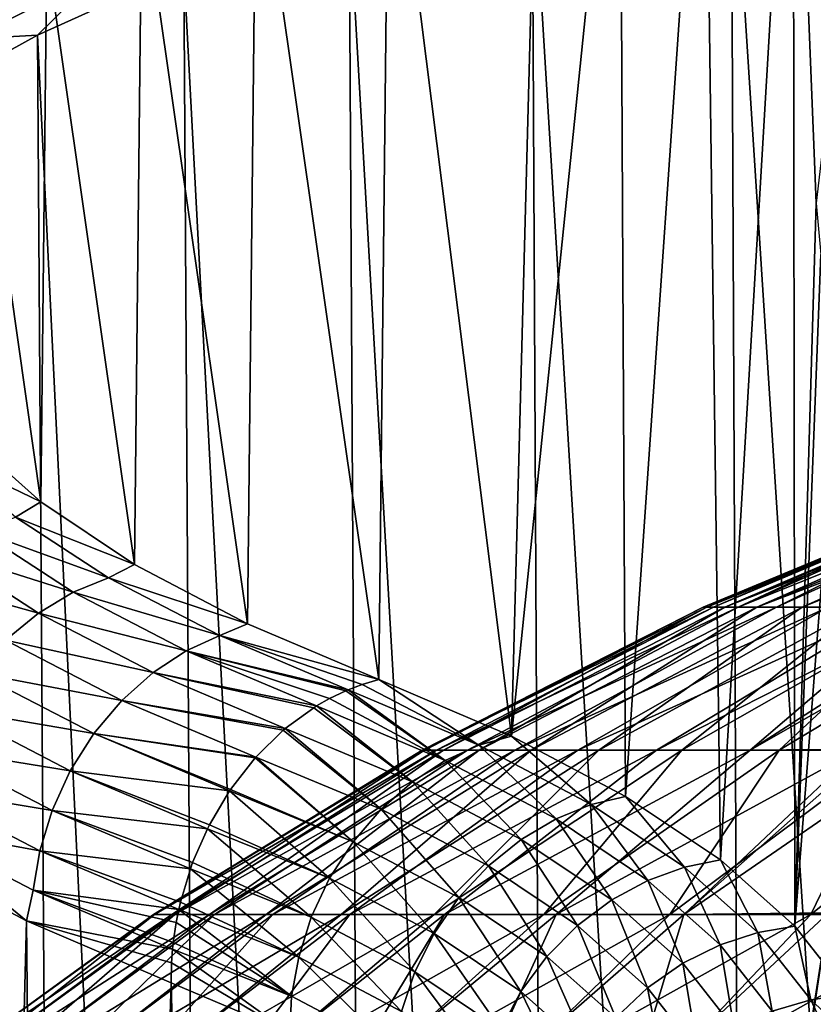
# Model space of a CAD drawing. Header units: millimetres. Extents: x -24 to 24, y 0 to 188.
# Tile 345 of 460: x -21 to -14, y 167 to 175. Entities that reach past the tile are written whole.
import ezdxf

# ---------------------------------------------------------------- set-up
doc = ezdxf.new("R2010")
doc.units = ezdxf.units.MM
doc.header["$LTSCALE"] = 58.620611
for name, color, linetype in [('166', 7, 'CONTINUOUS'), ('173', 7, 'CONTINUOUS'), ('174', 7, 'CONTINUOUS'), ('176', 7, 'CONTINUOUS'), ('178', 7, 'CONTINUOUS'), ('77', 7, 'CONTINUOUS')]:
    doc.layers.add(name, color=color, linetype=linetype)

msp = doc.modelspace()

# ---------------------------------------------------------------- linework, layer by layer
at = {"layer": '166', "color": 7, "linetype": 'CONTINUOUS'}
for points in [[(-14.0667, 178.6088, 238.3457), (-13.2695, 178.8088, 238.9423), (-13.8658, 173.6335, 222.5563), (-14.0667, 178.6088, 238.3457)], [(-14.8339, 178.3978, 237.715), (-14.0667, 178.6088, 238.3457), (-14.6972, 167.9431, 204.5498), (-14.8339, 178.3978, 237.715)], [(-14.6972, 167.9431, 204.5498), (-14.0667, 178.6088, 238.3457), (-14.0513, 167.3687, 202.6958), (-14.6972, 167.9431, 204.5498)], [(-14.0513, 167.3687, 202.6958), (-14.0667, 178.6088, 238.3457), (-13.8658, 173.6335, 222.5563), (-14.0513, 167.3687, 202.6958)], [(-15.5694, 178.1764, 237.0514), (-14.8339, 178.3978, 237.715), (-15.5186, 168.4942, 206.3405), (-15.5694, 178.1764, 237.0514)], [(-15.5186, 168.4942, 206.3405), (-14.8339, 178.3978, 237.715), (-14.6972, 167.9431, 204.5498), (-15.5186, 168.4942, 206.3405)], [(-16.2718, 177.945, 236.3563), (-15.5694, 178.1764, 237.0514), (-16.5084, 169.0169, 208.0532), (-16.2718, 177.945, 236.3563)], [(-16.5084, 169.0169, 208.0532), (-15.5694, 178.1764, 237.0514), (-15.5186, 168.4942, 206.3405), (-16.5084, 169.0169, 208.0532)], [(-17.571, 177.4548, 234.8777), (-16.2718, 177.945, 236.3563), (-16.5084, 169.0169, 208.0532), (-17.571, 177.4548, 234.8777)], [(-18.7208, 176.9319, 233.2916), (-17.571, 177.4548, 234.8777), (-17.6572, 169.5058, 209.6719), (-18.7208, 176.9319, 233.2916)], [(-17.6572, 169.5058, 209.6719), (-17.571, 177.4548, 234.8777), (-16.5084, 169.0169, 208.0532), (-17.6572, 169.5058, 209.6719)], [(-19.7114, 176.3814, 231.6116), (-18.7208, 176.9319, 233.2916), (-18.7961, 169.9896, 211.2783), (-19.7114, 176.3814, 231.6116)], [(-18.7961, 169.9896, 211.2783), (-18.7208, 176.9319, 233.2916), (-17.6572, 169.5058, 209.6719), (-18.7961, 169.9896, 211.2783)], [(-20.5345, 175.8085, 229.8517), (-19.7114, 176.3814, 231.6116), (-19.775, 170.5043, 212.976), (-20.5345, 175.8085, 229.8517)], [(-19.775, 170.5043, 212.976), (-19.7114, 176.3814, 231.6116), (-18.7961, 169.9896, 211.2783), (-19.775, 170.5043, 212.976)], [(-21.1834, 175.2182, 228.0265), (-20.5345, 175.8085, 229.8517), (-20.5861, 171.0462, 214.7513), (-21.1834, 175.2182, 228.0265)], [(-20.5861, 171.0462, 214.7513), (-20.5345, 175.8085, 229.8517), (-19.775, 170.5043, 212.976), (-20.5861, 171.0462, 214.7513)], [(-21.2225, 171.611, 216.5888), (-21.1834, 175.2182, 228.0265), (-20.5861, 171.0462, 214.7513), (-21.2225, 171.611, 216.5888)], [(-13.8268, 173.1906, 221.1496), (-14.0513, 167.3687, 202.6958), (-13.8658, 173.6335, 222.5563), (-13.8268, 173.1906, 221.1496)], [(-13.6313, 172.7535, 219.7541), (-14.0513, 167.3687, 202.6958), (-13.8268, 173.1906, 221.1496), (-13.6313, 172.7535, 219.7541)], [(-13.5864, 166.7761, 200.7941), (-14.0513, 167.3687, 202.6958), (-13.6313, 172.7535, 219.7541), (-13.5864, 166.7761, 200.7941)]]:
    msp.add_3dface(points, dxfattribs=at)
at = {"layer": '173', "color": 7, "linetype": 'CONTINUOUS'}
for points in [[(-14.6047, 177.1528, 241.4039), (-12.6366, 146.5608, 252.1019), (-13.695, 177.3595, 242.0229), (-14.6047, 177.1528, 241.4039)], [(-16.3292, 176.7018, 240.0496), (-14.4658, 146.184, 250.9069), (-14.6047, 177.1528, 241.4039), (-16.3292, 176.7018, 240.0496)], [(-14.4658, 146.184, 250.9069), (-12.6366, 146.5608, 252.1019), (-14.6047, 177.1528, 241.4039), (-14.4658, 146.184, 250.9069)], [(-17.9148, 176.2046, 238.5499), (-16.1716, 145.7581, 249.556), (-16.3292, 176.7018, 240.0496), (-17.9148, 176.2046, 238.5499)], [(-16.1716, 145.7581, 249.556), (-14.4658, 146.184, 250.9069), (-16.3292, 176.7018, 240.0496), (-16.1716, 145.7581, 249.556)], [(-19.3482, 175.6659, 236.9174), (-17.7394, 145.2866, 248.0608), (-17.9148, 176.2046, 238.5499), (-19.3482, 175.6659, 236.9174)], [(-17.7394, 145.2866, 248.0608), (-16.1716, 145.7581, 249.556), (-17.9148, 176.2046, 238.5499), (-17.7394, 145.2866, 248.0608)], [(-20.617, 175.0909, 235.1658), (-19.1559, 144.7737, 246.4339), (-19.3482, 175.6659, 236.9174), (-20.617, 175.0909, 235.1658)], [(-19.1559, 144.7737, 246.4339), (-17.7394, 145.2866, 248.0608), (-19.3482, 175.6659, 236.9174), (-19.1559, 144.7737, 246.4339)], [(-21.7108, 174.485, 233.3099), (-20.4089, 144.2236, 244.6894), (-20.617, 175.0909, 235.1658), (-21.7108, 174.485, 233.3099)], [(-20.4089, 144.2236, 244.6894), (-19.1559, 144.7737, 246.4339), (-20.617, 175.0909, 235.1658), (-20.4089, 144.2236, 244.6894)], [(-21.4878, 143.6412, 242.8421), (-20.4089, 144.2236, 244.6894), (-21.7108, 174.485, 233.3099), (-21.4878, 143.6412, 242.8421)], [(-20.7121, 167.416, 210.8298), (-21.4878, 137.2063, 222.4332), (-21.7912, 167.9867, 212.705), (-20.7121, 167.416, 210.8298)], [(-20.4089, 136.6238, 220.5858), (-21.4878, 137.2063, 222.4332), (-20.7121, 167.416, 210.8298), (-20.4089, 136.6238, 220.5858)], [(-19.4575, 166.8796, 209.0568), (-20.4089, 136.6238, 220.5858), (-20.7121, 167.416, 210.8298), (-19.4575, 166.8796, 209.0568)], [(-19.4, 159.9854, 211.2605), (-20.4089, 136.6238, 220.5858), (-19.4575, 166.8796, 209.0568), (-19.4, 159.9854, 211.2605)]]:
    msp.add_3dface(points, dxfattribs=at)
at = {"layer": '174', "color": 7, "linetype": 'CONTINUOUS'}
for points in [[(-19.4, 159.9854, 211.2605), (-19.4575, 166.8796, 209.0568), (-19.1047, 152.5303, 213.3086), (-19.4, 159.9854, 211.2605)], [(-19.1047, 152.5303, 213.3086), (-19.4575, 166.8796, 209.0568), (-18.4297, 166.4416, 207.6048), (-19.1047, 152.5303, 213.3086)]]:
    msp.add_3dface(points, dxfattribs=at)
at = {"layer": '176', "color": 7, "linetype": 'CONTINUOUS'}
for points in [[(-17.801, 169.4642, 209.5722), (-16.7914, 168.9369, 207.8962), (-17.923, 169.4183, 209.4909), (-17.801, 169.4642, 209.5722)], [(-17.6572, 169.5058, 209.6719), (-16.7914, 168.9369, 207.8962), (-17.801, 169.4642, 209.5722), (-17.6572, 169.5058, 209.6719)], [(-17.6572, 169.5058, 209.6719), (-16.5084, 169.0169, 208.0532), (-16.7914, 168.9369, 207.8962), (-17.6572, 169.5058, 209.6719)], [(-17.9437, 169.4095, 209.4774), (-17.0812, 168.8053, 207.7506), (-18.0844, 169.3419, 209.388), (-17.9437, 169.4095, 209.4774)], [(-17.923, 169.4183, 209.4909), (-17.0812, 168.8053, 207.7506), (-17.9437, 169.4095, 209.4774), (-17.923, 169.4183, 209.4909)], [(-16.7914, 168.9369, 207.8962), (-17.0812, 168.8053, 207.7506), (-17.923, 169.4183, 209.4909), (-16.7914, 168.9369, 207.8962)], [(-18.1975, 169.2774, 209.3193), (-17.3671, 168.6199, 207.6237), (-18.2223, 169.2619, 209.3045), (-18.1975, 169.2774, 209.3193)], [(-18.0844, 169.3419, 209.388), (-17.0812, 168.8053, 207.7506), (-18.1975, 169.2774, 209.3193), (-18.0844, 169.3419, 209.388)], [(-17.0812, 168.8053, 207.7506), (-17.3671, 168.6199, 207.6237), (-18.1975, 169.2774, 209.3193), (-17.0812, 168.8053, 207.7506)], [(-18.2223, 169.2619, 209.3045), (-17.3671, 168.6199, 207.6237), (-18.4683, 169.0817, 209.1668), (-18.2223, 169.2619, 209.3045)], [(-18.486, 169.0667, 209.1575), (-17.6373, 168.3829, 207.5227), (-18.7237, 168.834, 209.0421), (-18.486, 169.0667, 209.1575)], [(-18.4683, 169.0817, 209.1668), (-17.6373, 168.3829, 207.5227), (-18.486, 169.0667, 209.1575), (-18.4683, 169.0817, 209.1668)], [(-17.3671, 168.6199, 207.6237), (-17.6373, 168.3829, 207.5227), (-18.4683, 169.0817, 209.1668), (-17.3671, 168.6199, 207.6237)], [(-16.5084, 169.0169, 208.0532), (-15.8163, 168.4223, 206.209), (-16.7914, 168.9369, 207.8962), (-16.5084, 169.0169, 208.0532)], [(-16.5084, 169.0169, 208.0532), (-15.5186, 168.4942, 206.3405), (-15.8163, 168.4223, 206.209), (-16.5084, 169.0169, 208.0532)], [(-16.7914, 168.9369, 207.8962), (-16.1214, 168.2989, 206.0895), (-17.0812, 168.8053, 207.7506), (-16.7914, 168.9369, 207.8962)], [(-15.8163, 168.4223, 206.209), (-16.1214, 168.2989, 206.0895), (-16.7914, 168.9369, 207.8962), (-15.8163, 168.4223, 206.209)], [(-18.7285, 168.8287, 209.04), (-17.8797, 168.1008, 207.4531), (-18.9437, 168.5536, 208.9548), (-18.7285, 168.8287, 209.04)], [(-18.7237, 168.834, 209.0421), (-17.8797, 168.1008, 207.4531), (-18.7285, 168.8287, 209.04), (-18.7237, 168.834, 209.0421)], [(-17.6373, 168.3829, 207.5227), (-17.8797, 168.1008, 207.4531), (-18.7237, 168.834, 209.0421), (-17.6373, 168.3829, 207.5227)], [(-17.0812, 168.8053, 207.7506), (-16.4225, 168.1217, 205.9885), (-17.3671, 168.6199, 207.6237), (-17.0812, 168.8053, 207.7506)], [(-16.1214, 168.2989, 206.0895), (-16.4225, 168.1217, 205.9885), (-17.0812, 168.8053, 207.7506), (-16.1214, 168.2989, 206.0895)], [(-17.3671, 168.6199, 207.6237), (-16.7072, 167.8924, 205.912), (-17.6373, 168.3829, 207.5227), (-17.3671, 168.6199, 207.6237)], [(-16.4225, 168.1217, 205.9885), (-16.7072, 167.8924, 205.912), (-17.3671, 168.6199, 207.6237), (-16.4225, 168.1217, 205.9885)], [(-18.9522, 168.541, 208.9519), (-18.0839, 167.7842, 207.4185), (-19.1264, 168.2481, 208.904), (-18.9522, 168.541, 208.9519)], [(-18.9437, 168.5536, 208.9548), (-17.8797, 168.1008, 207.4531), (-18.9522, 168.541, 208.9519), (-18.9437, 168.5536, 208.9548)], [(-17.8797, 168.1008, 207.4531), (-18.0839, 167.7842, 207.4185), (-18.9522, 168.541, 208.9519), (-17.8797, 168.1008, 207.4531)], [(-15.8163, 168.4223, 206.209), (-15.3249, 167.765, 204.3527), (-16.1214, 168.2989, 206.0895), (-15.8163, 168.4223, 206.209)], [(-15.5186, 168.4942, 206.3405), (-15.0073, 167.8797, 204.4448), (-15.8163, 168.4223, 206.209), (-15.5186, 168.4942, 206.3405)], [(-15.0073, 167.8797, 204.4448), (-15.3249, 167.765, 204.3527), (-15.8163, 168.4223, 206.209), (-15.0073, 167.8797, 204.4448)], [(-15.5186, 168.4942, 206.3405), (-14.6972, 167.9431, 204.5498), (-15.0073, 167.8797, 204.4448), (-15.5186, 168.4942, 206.3405)], [(-17.6373, 168.3829, 207.5227), (-16.9627, 167.6172, 205.8646), (-17.8797, 168.1008, 207.4531), (-17.6373, 168.3829, 207.5227)], [(-16.7072, 167.8924, 205.912), (-16.9627, 167.6172, 205.8646), (-17.6373, 168.3829, 207.5227), (-16.7072, 167.8924, 205.912)], [(-19.1264, 168.2481, 208.904), (-18.0839, 167.7842, 207.4185), (-19.1437, 168.2142, 208.9007), (-19.1264, 168.2481, 208.904)], [(-16.1214, 168.2989, 206.0895), (-15.6387, 167.5963, 204.2788), (-16.4225, 168.1217, 205.9885), (-16.1214, 168.2989, 206.0895)], [(-15.3249, 167.765, 204.3527), (-15.6387, 167.5963, 204.2788), (-16.1214, 168.2989, 206.0895), (-15.3249, 167.765, 204.3527)], [(-19.1437, 168.2142, 208.9007), (-18.2426, 167.4463, 207.4195), (-19.2723, 167.9198, 208.8889), (-19.1437, 168.2142, 208.9007)], [(-18.0839, 167.7842, 207.4185), (-18.2426, 167.4463, 207.4195), (-19.1437, 168.2142, 208.9007), (-18.0839, 167.7842, 207.4185)], [(-17.8797, 168.1008, 207.4531), (-17.1781, 167.3064, 205.8488), (-18.0839, 167.7842, 207.4185), (-17.8797, 168.1008, 207.4531)], [(-16.9627, 167.6172, 205.8646), (-17.1781, 167.3064, 205.8488), (-17.8797, 168.1008, 207.4531), (-16.9627, 167.6172, 205.8646)], [(-16.4225, 168.1217, 205.9885), (-15.9353, 167.3752, 204.228), (-16.7072, 167.8924, 205.912), (-16.4225, 168.1217, 205.9885)], [(-15.6387, 167.5963, 204.2788), (-15.9353, 167.3752, 204.228), (-16.4225, 168.1217, 205.9885), (-15.6387, 167.5963, 204.2788)], [(-19.2723, 167.9198, 208.8889), (-18.2426, 167.4463, 207.4195), (-19.2912, 167.8676, 208.8898), (-19.2723, 167.9198, 208.8889)], [(-14.6972, 167.9431, 204.5498), (-14.371, 167.3141, 202.6184), (-15.0073, 167.8797, 204.4448), (-14.6972, 167.9431, 204.5498)], [(-14.6972, 167.9431, 204.5498), (-14.0513, 167.3687, 202.6958), (-14.371, 167.3141, 202.6184), (-14.6972, 167.9431, 204.5498)], [(-19.2912, 167.8676, 208.8898), (-18.3522, 167.1014, 207.4541), (-19.3776, 167.5767, 208.9098), (-19.2912, 167.8676, 208.8898)], [(-18.2426, 167.4463, 207.4195), (-18.3522, 167.1014, 207.4541), (-19.2912, 167.8676, 208.8898), (-18.2426, 167.4463, 207.4195)], [(-16.7072, 167.8924, 205.912), (-16.2017, 167.1073, 204.2037), (-16.9627, 167.6172, 205.8646), (-16.7072, 167.8924, 205.912)], [(-15.9353, 167.3752, 204.228), (-16.2017, 167.1073, 204.2037), (-16.7072, 167.8924, 205.912), (-15.9353, 167.3752, 204.228)], [(-15.0073, 167.8797, 204.4448), (-14.6986, 167.2083, 202.5546), (-15.3249, 167.765, 204.3527), (-15.0073, 167.8797, 204.4448)], [(-14.371, 167.3141, 202.6184), (-14.6986, 167.2083, 202.5546), (-15.0073, 167.8797, 204.4448), (-14.371, 167.3141, 202.6184)], [(-18.0839, 167.7842, 207.4185), (-17.3456, 166.9731, 205.8646), (-18.2426, 167.4463, 207.4195), (-18.0839, 167.7842, 207.4185)], [(-17.1781, 167.3064, 205.8488), (-17.3456, 166.9731, 205.8646), (-18.0839, 167.7842, 207.4185), (-17.1781, 167.3064, 205.8488)], [(-15.3249, 167.765, 204.3527), (-15.0222, 167.0486, 202.5088), (-15.6387, 167.5963, 204.2788), (-15.3249, 167.765, 204.3527)], [(-14.6986, 167.2083, 202.5546), (-15.0222, 167.0486, 202.5088), (-15.3249, 167.765, 204.3527), (-14.6986, 167.2083, 202.5546)], [(-19.3776, 167.5767, 208.9098), (-18.3522, 167.1014, 207.4541), (-19.3918, 167.5151, 208.9172), (-19.3776, 167.5767, 208.9098)], [(-16.9627, 167.6172, 205.8646), (-16.4263, 166.8027, 204.2076), (-17.1781, 167.3064, 205.8488), (-16.9627, 167.6172, 205.8646)], [(-16.2017, 167.1073, 204.2037), (-16.4263, 166.8027, 204.2076), (-16.9627, 167.6172, 205.8646), (-16.2017, 167.1073, 204.2037)], [(-15.6387, 167.5963, 204.2788), (-15.3283, 166.8359, 202.4846), (-15.9353, 167.3752, 204.228), (-15.6387, 167.5963, 204.2788)], [(-15.0222, 167.0486, 202.5088), (-15.3283, 166.8359, 202.4846), (-15.6387, 167.5963, 204.2788), (-15.0222, 167.0486, 202.5088)], [(-19.3918, 167.5151, 208.9172), (-18.4133, 166.7628, 207.5178), (-19.4142, 167.4022, 208.9336), (-19.3918, 167.5151, 208.9172)], [(-18.3522, 167.1014, 207.4541), (-18.4133, 166.7628, 207.5178), (-19.3918, 167.5151, 208.9172), (-18.3522, 167.1014, 207.4541)], [(-19.4142, 167.4022, 208.9336), (-18.4133, 166.7628, 207.5178), (-19.4398, 167.2271, 208.9662), (-19.4142, 167.4022, 208.9336)], [(-18.2426, 167.4463, 207.4195), (-17.4615, 166.6314, 205.9096), (-18.3522, 167.1014, 207.4541), (-18.2426, 167.4463, 207.4195)], [(-17.3456, 166.9731, 205.8646), (-17.4615, 166.6314, 205.9096), (-18.2426, 167.4463, 207.4195), (-17.3456, 166.9731, 205.8646)], [(-17.1781, 167.3064, 205.8488), (-16.6012, 166.4742, 204.2388), (-17.3456, 166.9731, 205.8646), (-17.1781, 167.3064, 205.8488)], [(-16.4263, 166.8027, 204.2076), (-16.6012, 166.4742, 204.2388), (-17.1781, 167.3064, 205.8488), (-16.4263, 166.8027, 204.2076)], [(-15.9353, 167.3752, 204.228), (-15.6032, 166.5757, 202.4843), (-16.2017, 167.1073, 204.2037), (-15.9353, 167.3752, 204.228)], [(-15.3283, 166.8359, 202.4846), (-15.6032, 166.5757, 202.4843), (-15.9353, 167.3752, 204.228), (-15.3283, 166.8359, 202.4846)], [(-14.371, 167.3141, 202.6184), (-14.2477, 166.634, 200.7103), (-14.6986, 167.2083, 202.5546), (-14.371, 167.3141, 202.6184)], [(-14.0513, 167.3687, 202.6958), (-13.9129, 166.7305, 200.7451), (-14.371, 167.3141, 202.6184), (-14.0513, 167.3687, 202.6958)], [(-13.9129, 166.7305, 200.7451), (-14.2477, 166.634, 200.7103), (-14.371, 167.3141, 202.6184), (-13.9129, 166.7305, 200.7451)], [(-14.0513, 167.3687, 202.6958), (-13.5864, 166.7761, 200.7941), (-13.9129, 166.7305, 200.7451), (-14.0513, 167.3687, 202.6958)], [(-19.4398, 167.2271, 208.9662), (-18.4133, 166.7628, 207.5178), (-19.4456, 167.1715, 208.9784), (-19.4398, 167.2271, 208.9662)], [(-19.4456, 167.1715, 208.9784), (-18.4297, 166.4416, 207.6048), (-19.4543, 167.0526, 209.0074), (-19.4456, 167.1715, 208.9784)], [(-18.4133, 166.7628, 207.5178), (-18.4297, 166.4416, 207.6048), (-19.4456, 167.1715, 208.9784), (-18.4133, 166.7628, 207.5178)], [(-14.6986, 167.2083, 202.5546), (-14.5784, 166.4834, 200.6933), (-15.0222, 167.0486, 202.5088), (-14.6986, 167.2083, 202.5546)], [(-14.2477, 166.634, 200.7103), (-14.5784, 166.4834, 200.6933), (-14.6986, 167.2083, 202.5546), (-14.2477, 166.634, 200.7103)], [(-18.4297, 166.4416, 207.6048), (-19.4575, 166.8796, 209.0568), (-19.4543, 167.0526, 209.0074), (-18.4297, 166.4416, 207.6048)], [(-18.3522, 167.1014, 207.4541), (-17.5263, 166.2946, 205.9793), (-18.4133, 166.7628, 207.5178), (-18.3522, 167.1014, 207.4541)], [(-17.4615, 166.6314, 205.9096), (-17.5263, 166.2946, 205.9793), (-18.3522, 167.1014, 207.4541), (-17.4615, 166.6314, 205.9096)], [(-16.2017, 167.1073, 204.2037), (-15.8351, 166.2775, 202.5085), (-16.4263, 166.8027, 204.2076), (-16.2017, 167.1073, 204.2037)], [(-15.6032, 166.5757, 202.4843), (-15.8351, 166.2775, 202.5085), (-16.2017, 167.1073, 204.2037), (-15.6032, 166.5757, 202.4843)], [(-15.0222, 167.0486, 202.5088), (-14.8912, 166.2793, 200.6964), (-15.3283, 166.8359, 202.4846), (-15.0222, 167.0486, 202.5088)], [(-14.5784, 166.4834, 200.6933), (-14.8912, 166.2793, 200.6964), (-15.0222, 167.0486, 202.5088), (-14.5784, 166.4834, 200.6933)], [(-17.3456, 166.9731, 205.8646), (-16.7223, 166.1359, 204.2947), (-17.4615, 166.6314, 205.9096), (-17.3456, 166.9731, 205.8646)], [(-16.6012, 166.4742, 204.2388), (-16.7223, 166.1359, 204.2947), (-17.3456, 166.9731, 205.8646), (-16.6012, 166.4742, 204.2388)], [(-16.4263, 166.8027, 204.2076), (-16.0157, 165.954, 202.5558), (-16.6012, 166.4742, 204.2388), (-16.4263, 166.8027, 204.2076)], [(-15.8351, 166.2775, 202.5085), (-16.0157, 165.954, 202.5558), (-16.4263, 166.8027, 204.2076), (-15.8351, 166.2775, 202.5085)], [(-15.3283, 166.8359, 202.4846), (-15.1723, 166.0269, 200.7208), (-15.6032, 166.5757, 202.4843), (-15.3283, 166.8359, 202.4846)], [(-14.8912, 166.2793, 200.6964), (-15.1723, 166.0269, 200.7208), (-15.3283, 166.8359, 202.4846), (-14.8912, 166.2793, 200.6964)], [(-17.5263, 166.2946, 205.9793), (-18.4297, 166.4416, 207.6048), (-18.4133, 166.7628, 207.5178), (-17.5263, 166.2946, 205.9793)], [(-13.9129, 166.7305, 200.7451), (-13.637, 166.1341, 198.8404), (-14.2477, 166.634, 200.7103), (-13.9129, 166.7305, 200.7451)], [(-13.5864, 166.7761, 200.7941), (-13.3062, 166.1706, 198.8606), (-13.9129, 166.7305, 200.7451), (-13.5864, 166.7761, 200.7941)], [(-13.3062, 166.1706, 198.8606), (-13.637, 166.1341, 198.8404), (-13.9129, 166.7305, 200.7451), (-13.3062, 166.1706, 198.8606)]]:
    msp.add_3dface(points, dxfattribs=at)
at = {"layer": '178', "color": 7, "linetype": 'CONTINUOUS'}
for points in [[(-20.5345, 175.8085, 229.8517), (-21.1834, 175.2182, 228.0265), (-21.1476, 175.5604, 229.1893), (-20.5345, 175.8085, 229.8517)], [(-20.617, 175.0909, 235.1658), (-19.3482, 175.6659, 236.9174), (-20.0642, 175.6313, 235.8532), (-20.617, 175.0909, 235.1658)], [(-21.1926, 175.0591, 234.1186), (-20.617, 175.0909, 235.1658), (-20.0642, 175.6313, 235.8532), (-21.1926, 175.0591, 234.1186)], [(-21.1926, 175.0591, 234.1186), (-20.0642, 175.6313, 235.8532), (-21.134, 175.3785, 233.9796), (-21.1926, 175.0591, 234.1186)], [(-21.7108, 174.485, 233.3099), (-20.617, 175.0909, 235.1658), (-21.1926, 175.0591, 234.1186), (-21.7108, 174.485, 233.3099)], [(-21.2225, 171.611, 216.5888), (-20.5861, 171.0462, 214.7513), (-21.4519, 171.4626, 216.2152), (-21.2225, 171.611, 216.5888)], [(-21.4519, 171.4626, 216.2152), (-20.5861, 171.0462, 214.7513), (-20.8072, 170.9147, 214.4301), (-21.4519, 171.4626, 216.2152)], [(-20.5861, 171.0462, 214.7513), (-19.775, 170.5043, 212.976), (-20.8072, 170.9147, 214.4301), (-20.5861, 171.0462, 214.7513)], [(-20.8072, 170.9147, 214.4301), (-19.9997, 170.3889, 212.7055), (-21.1259, 170.796, 214.3349), (-20.8072, 170.9147, 214.4301)], [(-20.8072, 170.9147, 214.4301), (-19.775, 170.5043, 212.976), (-19.9997, 170.3889, 212.7055), (-20.8072, 170.9147, 214.4301)], [(-21.1259, 170.796, 214.3349), (-20.306, 170.2624, 212.5835), (-21.4403, 170.6225, 214.2582), (-21.1259, 170.796, 214.3349)], [(-21.1259, 170.796, 214.3349), (-19.9997, 170.3889, 212.7055), (-20.306, 170.2624, 212.5835), (-21.1259, 170.796, 214.3349)], [(-21.4403, 170.6225, 214.2582), (-20.6082, 170.0811, 212.4804), (-21.7369, 170.3956, 214.2052), (-21.4403, 170.6225, 214.2582)], [(-21.4403, 170.6225, 214.2582), (-20.306, 170.2624, 212.5835), (-20.6082, 170.0811, 212.4804), (-21.4403, 170.6225, 214.2582)], [(-19.775, 170.5043, 212.976), (-18.7961, 169.9896, 211.2783), (-19.9997, 170.3889, 212.7055), (-19.775, 170.5043, 212.976)], [(-21.7369, 170.3956, 214.2052), (-20.6082, 170.0811, 212.4804), (-20.8934, 169.8467, 212.4024), (-21.7369, 170.3956, 214.2052)], [(-19.9997, 170.3889, 212.7055), (-19.0356, 169.8889, 211.0546), (-20.306, 170.2624, 212.5835), (-19.9997, 170.3889, 212.7055)], [(-19.9997, 170.3889, 212.7055), (-18.7961, 169.9896, 211.2783), (-19.0356, 169.8889, 211.0546), (-19.9997, 170.3889, 212.7055)], [(-20.306, 170.2624, 212.5835), (-19.3271, 169.755, 210.9071), (-20.6082, 170.0811, 212.4804), (-20.306, 170.2624, 212.5835)], [(-20.306, 170.2624, 212.5835), (-19.0356, 169.8889, 211.0546), (-19.3271, 169.755, 210.9071), (-20.306, 170.2624, 212.5835)], [(-20.6082, 170.0811, 212.4804), (-19.6148, 169.5663, 210.7787), (-20.8934, 169.8467, 212.4024), (-20.6082, 170.0811, 212.4804)], [(-20.6082, 170.0811, 212.4804), (-19.3271, 169.755, 210.9071), (-19.6148, 169.5663, 210.7787), (-20.6082, 170.0811, 212.4804)], [(-18.7961, 169.9896, 211.2783), (-17.6572, 169.5058, 209.6719), (-19.0356, 169.8889, 211.0546), (-18.7961, 169.9896, 211.2783)], [(-19.0356, 169.8889, 211.0546), (-17.923, 169.4183, 209.4909), (-19.3271, 169.755, 210.9071), (-19.0356, 169.8889, 211.0546)], [(-17.6572, 169.5058, 209.6719), (-17.801, 169.4642, 209.5722), (-19.0356, 169.8889, 211.0546), (-17.6572, 169.5058, 209.6719)], [(-17.801, 169.4642, 209.5722), (-17.923, 169.4183, 209.4909), (-19.0356, 169.8889, 211.0546), (-17.801, 169.4642, 209.5722)], [(-20.8934, 169.8467, 212.4024), (-19.8862, 169.325, 210.6766), (-21.1485, 169.5659, 212.3542), (-20.8934, 169.8467, 212.4024)], [(-20.8934, 169.8467, 212.4024), (-19.6148, 169.5663, 210.7787), (-19.8862, 169.325, 210.6766), (-20.8934, 169.8467, 212.4024)], [(-19.3271, 169.755, 210.9071), (-18.1975, 169.2774, 209.3193), (-19.6148, 169.5663, 210.7787), (-19.3271, 169.755, 210.9071)], [(-17.923, 169.4183, 209.4909), (-17.9437, 169.4095, 209.4774), (-19.3271, 169.755, 210.9071), (-17.923, 169.4183, 209.4909)], [(-17.9437, 169.4095, 209.4774), (-18.0844, 169.3419, 209.388), (-19.3271, 169.755, 210.9071), (-17.9437, 169.4095, 209.4774)], [(-18.0844, 169.3419, 209.388), (-18.1975, 169.2774, 209.3193), (-19.3271, 169.755, 210.9071), (-18.0844, 169.3419, 209.388)], [(-21.1485, 169.5659, 212.3542), (-20.129, 169.0378, 210.6069), (-21.3623, 169.2491, 212.3385), (-21.1485, 169.5659, 212.3542)], [(-21.1485, 169.5659, 212.3542), (-19.8862, 169.325, 210.6766), (-20.129, 169.0378, 210.6069), (-21.1485, 169.5659, 212.3542)], [(-19.6148, 169.5663, 210.7787), (-18.4683, 169.0817, 209.1668), (-19.8862, 169.325, 210.6766), (-19.6148, 169.5663, 210.7787)], [(-18.1975, 169.2774, 209.3193), (-18.2223, 169.2619, 209.3045), (-19.6148, 169.5663, 210.7787), (-18.1975, 169.2774, 209.3193)], [(-18.2223, 169.2619, 209.3045), (-18.4683, 169.0817, 209.1668), (-19.6148, 169.5663, 210.7787), (-18.2223, 169.2619, 209.3045)], [(-19.8862, 169.325, 210.6766), (-18.7237, 168.834, 209.0421), (-20.129, 169.0378, 210.6069), (-19.8862, 169.325, 210.6766)], [(-18.4683, 169.0817, 209.1668), (-18.486, 169.0667, 209.1575), (-19.8862, 169.325, 210.6766), (-18.4683, 169.0817, 209.1668)], [(-18.486, 169.0667, 209.1575), (-18.7237, 168.834, 209.0421), (-19.8862, 169.325, 210.6766), (-18.486, 169.0667, 209.1575)], [(-21.3623, 169.2491, 212.3385), (-20.3325, 168.7158, 210.5729), (-21.527, 168.9101, 212.3553), (-21.3623, 169.2491, 212.3385)], [(-21.3623, 169.2491, 212.3385), (-20.129, 169.0378, 210.6069), (-20.3325, 168.7158, 210.5729), (-21.3623, 169.2491, 212.3385)], [(-20.129, 169.0378, 210.6069), (-18.9522, 168.541, 208.9519), (-20.3325, 168.7158, 210.5729), (-20.129, 169.0378, 210.6069)], [(-18.7237, 168.834, 209.0421), (-18.7285, 168.8287, 209.04), (-20.129, 169.0378, 210.6069), (-18.7237, 168.834, 209.0421)], [(-18.7285, 168.8287, 209.04), (-18.9437, 168.5536, 208.9548), (-20.129, 169.0378, 210.6069), (-18.7285, 168.8287, 209.04)], [(-18.9437, 168.5536, 208.9548), (-18.9522, 168.541, 208.9519), (-20.129, 169.0378, 210.6069), (-18.9437, 168.5536, 208.9548)], [(-21.527, 168.9101, 212.3553), (-20.4893, 168.3726, 210.5755), (-21.639, 168.5634, 212.4021), (-21.527, 168.9101, 212.3553)], [(-21.527, 168.9101, 212.3553), (-20.3325, 168.7158, 210.5729), (-20.4893, 168.3726, 210.5755), (-21.527, 168.9101, 212.3553)], [(-20.3325, 168.7158, 210.5729), (-19.1437, 168.2142, 208.9007), (-20.4893, 168.3726, 210.5755), (-20.3325, 168.7158, 210.5729)], [(-18.9522, 168.541, 208.9519), (-19.1264, 168.2481, 208.904), (-20.3325, 168.7158, 210.5729), (-18.9522, 168.541, 208.9519)], [(-19.1264, 168.2481, 208.904), (-19.1437, 168.2142, 208.9007), (-20.3325, 168.7158, 210.5729), (-19.1264, 168.2481, 208.904)], [(-21.6991, 168.2229, 212.4742), (-21.639, 168.5634, 212.4021), (-20.5959, 168.023, 210.6124), (-21.6991, 168.2229, 212.4742)], [(-21.639, 168.5634, 212.4021), (-20.4893, 168.3726, 210.5755), (-20.5959, 168.023, 210.6124), (-21.639, 168.5634, 212.4021)], [(-20.4893, 168.3726, 210.5755), (-19.2912, 167.8676, 208.8898), (-20.5959, 168.023, 210.6124), (-20.4893, 168.3726, 210.5755)], [(-19.1437, 168.2142, 208.9007), (-19.2723, 167.9198, 208.8889), (-20.4893, 168.3726, 210.5755), (-19.1437, 168.2142, 208.9007)], [(-19.2723, 167.9198, 208.8889), (-19.2912, 167.8676, 208.8898), (-20.4893, 168.3726, 210.5755), (-19.2723, 167.9198, 208.8889)], [(-20.7121, 167.416, 210.8298), (-21.7912, 167.9867, 212.705), (-21.6991, 168.2229, 212.4742), (-20.7121, 167.416, 210.8298)], [(-20.6531, 167.6809, 210.6789), (-20.7121, 167.416, 210.8298), (-21.6991, 168.2229, 212.4742), (-20.6531, 167.6809, 210.6789)], [(-20.6531, 167.6809, 210.6789), (-21.6991, 168.2229, 212.4742), (-20.5959, 168.023, 210.6124), (-20.6531, 167.6809, 210.6789)], [(-19.3918, 167.5151, 208.9172), (-20.6531, 167.6809, 210.6789), (-20.5959, 168.023, 210.6124), (-19.3918, 167.5151, 208.9172)], [(-19.2912, 167.8676, 208.8898), (-19.3776, 167.5767, 208.9098), (-20.5959, 168.023, 210.6124), (-19.2912, 167.8676, 208.8898)], [(-19.3776, 167.5767, 208.9098), (-19.3918, 167.5151, 208.9172), (-20.5959, 168.023, 210.6124), (-19.3776, 167.5767, 208.9098)], [(-19.4456, 167.1715, 208.9784), (-20.7121, 167.416, 210.8298), (-20.6531, 167.6809, 210.6789), (-19.4456, 167.1715, 208.9784)], [(-19.3918, 167.5151, 208.9172), (-19.4142, 167.4022, 208.9336), (-20.6531, 167.6809, 210.6789), (-19.3918, 167.5151, 208.9172)], [(-19.4142, 167.4022, 208.9336), (-19.4398, 167.2271, 208.9662), (-20.6531, 167.6809, 210.6789), (-19.4142, 167.4022, 208.9336)], [(-19.4398, 167.2271, 208.9662), (-19.4456, 167.1715, 208.9784), (-20.6531, 167.6809, 210.6789), (-19.4398, 167.2271, 208.9662)], [(-19.4575, 166.8796, 209.0568), (-20.7121, 167.416, 210.8298), (-19.4543, 167.0526, 209.0074), (-19.4575, 166.8796, 209.0568)], [(-20.7121, 167.416, 210.8298), (-19.4456, 167.1715, 208.9784), (-19.4543, 167.0526, 209.0074), (-20.7121, 167.416, 210.8298)]]:
    msp.add_3dface(points, dxfattribs=at)
at = {"layer": '77', "color": 7, "linetype": 'CONTINUOUS'}
for points in [[(-14.6586, 170.134, -2.3755), (-14.8138, 170.134, -1.0339), (-12.2614, 171.1602, -1.6118), (-14.6586, 170.134, -2.3755)], [(-12.2614, 171.1602, -1.6118), (-14.8138, 170.134, -1.0339), (-12.3217, 171.1581, -1.1209), (-12.2614, 171.1602, -1.6118)], [(-12.3217, 171.1581, -1.1209), (-14.8138, 170.134, -1.0339), (-12.3291, 171.1577, -1.0502), (-12.3217, 171.1581, -1.1209)], [(-12.3291, 171.1577, -1.0502), (-14.8138, 170.134, -1.0339), (-12.3362, 171.1571, -0.9832), (-12.3291, 171.1577, -1.0502)], [(-12.3362, 171.1571, -0.9832), (-14.8138, 170.134, -1.0339), (-12.4231, 171.1389, -0.1841), (-12.3362, 171.1571, -0.9832)], [(-14.3821, 170.134, -3.6974), (-14.6586, 170.134, -2.3755), (-12.0461, 171.1656, -2.7326), (-14.3821, 170.134, -3.6974)], [(-12.0461, 171.1656, -2.7326), (-14.6586, 170.134, -2.3755), (-12.1884, 171.1623, -2.0598), (-12.0461, 171.1656, -2.7326)], [(-12.1884, 171.1623, -2.0598), (-14.6586, 170.134, -2.3755), (-12.2614, 171.1602, -1.6118), (-12.1884, 171.1623, -2.0598)], [(-13.9867, 170.134, -4.9888), (-14.3821, 170.134, -3.6974), (-11.6577, 171.1707, -4.0418), (-13.9867, 170.134, -4.9888)], [(-11.6577, 171.1707, -4.0418), (-14.3821, 170.134, -3.6974), (-11.869, 171.1684, -3.3937), (-11.6577, 171.1707, -4.0418)], [(-11.869, 171.1684, -3.3937), (-14.3821, 170.134, -3.6974), (-12.0461, 171.1656, -2.7326), (-11.869, 171.1684, -3.3937)], [(-13.4757, 170.134, -6.2389), (-13.9867, 170.134, -4.9888), (-11.4128, 171.1725, -4.6756), (-13.4757, 170.134, -6.2389)], [(-11.4128, 171.1725, -4.6756), (-13.9867, 170.134, -4.9888), (-11.6577, 171.1707, -4.0418), (-11.4128, 171.1725, -4.6756)], [(-14.8138, 170.134, -1.0339), (-14.8464, 170.134, 0.3162), (-12.4231, 171.1389, -0.1841), (-14.8138, 170.134, -1.0339)], [(-12.4231, 171.1389, -0.1841), (-14.8464, 170.134, 0.3162), (-12.5203, 171.097, 0.6435), (-12.4231, 171.1389, -0.1841)], [(-14.8464, 170.134, 0.3162), (-14.7563, 170.134, 1.6637), (-12.5203, 171.097, 0.6435), (-14.8464, 170.134, 0.3162)], [(-12.5203, 171.097, 0.6435), (-14.7563, 170.134, 1.6637), (-12.6237, 171.0311, 1.489), (-12.5203, 171.097, 0.6435)], [(-14.7563, 170.134, 1.6637), (-14.5442, 170.134, 2.9974), (-12.6237, 171.0311, 1.489), (-14.7563, 170.134, 1.6637)], [(-12.6237, 171.0311, 1.489), (-14.5442, 170.134, 2.9974), (-12.7336, 170.9376, 2.3788), (-12.6237, 171.0311, 1.489)], [(-12.7336, 170.9376, 2.3788), (-14.5442, 170.134, 2.9974), (-12.844, 170.8169, 3.2934), (-12.7336, 170.9376, 2.3788)], [(-14.5442, 170.134, 2.9974), (-14.2117, 170.134, 4.3064), (-12.844, 170.8169, 3.2934), (-14.5442, 170.134, 2.9974)], [(-12.844, 170.8169, 3.2934), (-14.2117, 170.134, 4.3064), (-12.9177, 170.7181, 3.9337), (-12.844, 170.8169, 3.2934)], [(-14.2117, 170.134, 4.3064), (-13.7617, 170.134, 5.5797), (-12.9177, 170.7181, 3.9337), (-14.2117, 170.134, 4.3064)], [(-17.2616, 168.8955, -1.0177), (-17.2823, 168.8955, 0.566), (-14.8464, 170.134, 0.3162), (-17.2616, 168.8955, -1.0177)], [(-17.2823, 168.8955, 0.566), (-17.158, 168.8955, 2.145), (-14.7563, 170.134, 1.6637), (-17.2823, 168.8955, 0.566)], [(-14.8464, 170.134, 0.3162), (-17.2823, 168.8955, 0.566), (-14.7563, 170.134, 1.6637), (-14.8464, 170.134, 0.3162)], [(-17.096, 168.8955, -2.5929), (-17.2616, 168.8955, -1.0177), (-14.8138, 170.134, -1.0339), (-17.096, 168.8955, -2.5929)], [(-14.8138, 170.134, -1.0339), (-17.2616, 168.8955, -1.0177), (-14.8464, 170.134, 0.3162), (-14.8138, 170.134, -1.0339)], [(-17.158, 168.8955, 2.145), (-16.8897, 168.8955, 3.706), (-14.5442, 170.134, 2.9974), (-17.158, 168.8955, 2.145)], [(-14.7563, 170.134, 1.6637), (-17.158, 168.8955, 2.145), (-14.5442, 170.134, 2.9974), (-14.7563, 170.134, 1.6637)], [(-16.787, 168.8955, -4.1463), (-17.096, 168.8955, -2.5929), (-14.6586, 170.134, -2.3755), (-16.787, 168.8955, -4.1463)], [(-14.6586, 170.134, -2.3755), (-17.096, 168.8955, -2.5929), (-14.8138, 170.134, -1.0339), (-14.6586, 170.134, -2.3755)], [(-16.8897, 168.8955, 3.706), (-16.4798, 168.8955, 5.2359), (-14.2117, 170.134, 4.3064), (-16.8897, 168.8955, 3.706)], [(-14.5442, 170.134, 2.9974), (-16.8897, 168.8955, 3.706), (-14.2117, 170.134, 4.3064), (-14.5442, 170.134, 2.9974)], [(-16.3372, 168.8955, -5.665), (-16.787, 168.8955, -4.1463), (-14.3821, 170.134, -3.6974), (-16.3372, 168.8955, -5.665)], [(-14.3821, 170.134, -3.6974), (-16.787, 168.8955, -4.1463), (-14.6586, 170.134, -2.3755), (-14.3821, 170.134, -3.6974)], [(-16.4798, 168.8955, 5.2359), (-15.9315, 168.8955, 6.7218), (-13.7617, 170.134, 5.5797), (-16.4798, 168.8955, 5.2359)], [(-14.2117, 170.134, 4.3064), (-16.4798, 168.8955, 5.2359), (-13.7617, 170.134, 5.5797), (-14.2117, 170.134, 4.3064)], [(-15.7503, 168.8955, -7.1361), (-16.3372, 168.8955, -5.665), (-13.9867, 170.134, -4.9888), (-15.7503, 168.8955, -7.1361)], [(-13.9867, 170.134, -4.9888), (-16.3372, 168.8955, -5.665), (-14.3821, 170.134, -3.6974), (-13.9867, 170.134, -4.9888)], [(-15.9315, 168.8955, 6.7218), (-15.2497, 168.8955, 8.1514), (-13.1825, 170.1391, 6.8126), (-15.9315, 168.8955, 6.7218)], [(-13.7617, 170.134, 5.5797), (-15.9315, 168.8955, 6.7218), (-13.1825, 170.1391, 6.8126), (-13.7617, 170.134, 5.5797)], [(-15.0313, 168.8955, -8.5474), (-15.7503, 168.8955, -7.1361), (-13.4757, 170.134, -6.2389), (-15.0313, 168.8955, -8.5474)], [(-13.4757, 170.134, -6.2389), (-15.7503, 168.8955, -7.1361), (-13.9867, 170.134, -4.9888), (-13.4757, 170.134, -6.2389)], [(-13.1825, 170.1391, 6.8126), (-15.2497, 168.8955, 8.1514), (-13.2496, 169.9122, 7.6985), (-13.1825, 170.1391, 6.8126)], [(-14.1861, 168.8955, -9.8869), (-15.0313, 168.8955, -8.5474), (-12.8531, 170.134, -7.4373), (-14.1861, 168.8955, -9.8869)], [(-12.8531, 170.134, -7.4373), (-15.0313, 168.8955, -8.5474), (-13.4757, 170.134, -6.2389), (-12.8531, 170.134, -7.4373)], [(-13.222, 168.8955, -11.1435), (-14.1861, 168.8955, -9.8869), (-12.1243, 170.134, -8.5743), (-13.222, 168.8955, -11.1435)], [(-12.1243, 170.134, -8.5743), (-14.1861, 168.8955, -9.8869), (-12.8531, 170.134, -7.4373), (-12.1243, 170.134, -8.5743)], [(-15.2497, 168.8955, 8.1514), (-14.4398, 168.8955, 9.5126), (-13.2496, 169.9122, 7.6985), (-15.2497, 168.8955, 8.1514)], [(-13.2496, 169.9122, 7.6985), (-14.4398, 168.8955, 9.5126), (-13.3318, 169.605, 8.7583), (-13.2496, 169.9122, 7.6985)], [(-13.3318, 169.605, 8.7583), (-14.4398, 168.8955, 9.5126), (-13.3548, 169.5134, 9.0503), (-13.3318, 169.605, 8.7583)], [(-14.4398, 168.8955, 9.5126), (-13.4949, 168.9028, 10.7903), (-13.3548, 169.5134, 9.0503), (-14.4398, 168.8955, 9.5126)], [(-19.4523, 167.4699, -2.6275), (-19.612, 167.4699, -0.816), (-17.2616, 168.8955, -1.0177), (-19.4523, 167.4699, -2.6275)], [(-19.612, 167.4699, -0.816), (-19.6034, 167.4699, 1.0025), (-17.2823, 168.8955, 0.566), (-19.612, 167.4699, -0.816)], [(-17.2616, 168.8955, -1.0177), (-19.612, 167.4699, -0.816), (-17.2823, 168.8955, 0.566), (-17.2616, 168.8955, -1.0177)], [(-19.6034, 167.4699, 1.0025), (-19.4264, 167.4699, 2.8124), (-17.158, 168.8955, 2.145), (-19.6034, 167.4699, 1.0025)], [(-17.2823, 168.8955, 0.566), (-19.6034, 167.4699, 1.0025), (-17.158, 168.8955, 2.145), (-17.2823, 168.8955, 0.566)], [(-19.1257, 167.4699, -4.4165), (-19.4523, 167.4699, -2.6275), (-17.096, 168.8955, -2.5929), (-19.1257, 167.4699, -4.4165)], [(-17.096, 168.8955, -2.5929), (-19.4523, 167.4699, -2.6275), (-17.2616, 168.8955, -1.0177), (-17.096, 168.8955, -2.5929)], [(-19.4264, 167.4699, 2.8124), (-19.0828, 167.4699, 4.5982), (-16.8897, 168.8955, 3.706), (-19.4264, 167.4699, 2.8124)], [(-17.158, 168.8955, 2.145), (-19.4264, 167.4699, 2.8124), (-16.8897, 168.8955, 3.706), (-17.158, 168.8955, 2.145)], [(-18.6349, 167.4699, -6.1675), (-19.1257, 167.4699, -4.4165), (-16.787, 168.8955, -4.1463), (-18.6349, 167.4699, -6.1675)], [(-16.787, 168.8955, -4.1463), (-19.1257, 167.4699, -4.4165), (-17.096, 168.8955, -2.5929), (-16.787, 168.8955, -4.1463)], [(-19.0828, 167.4699, 4.5982), (-18.5754, 167.4699, 6.3445), (-16.4798, 168.8955, 5.2359), (-19.0828, 167.4699, 4.5982)], [(-16.8897, 168.8955, 3.706), (-19.0828, 167.4699, 4.5982), (-16.4798, 168.8955, 5.2359), (-16.8897, 168.8955, 3.706)], [(-17.9841, 167.4699, -7.8656), (-18.6349, 167.4699, -6.1675), (-16.3372, 168.8955, -5.665), (-17.9841, 167.4699, -7.8656)], [(-16.3372, 168.8955, -5.665), (-18.6349, 167.4699, -6.1675), (-16.787, 168.8955, -4.1463), (-16.3372, 168.8955, -5.665)], [(-18.5754, 167.4699, 6.3445), (-17.9085, 167.4699, 8.0363), (-15.9315, 168.8955, 6.7218), (-18.5754, 167.4699, 6.3445)], [(-16.4798, 168.8955, 5.2359), (-18.5754, 167.4699, 6.3445), (-15.9315, 168.8955, 6.7218), (-16.4798, 168.8955, 5.2359)], [(-17.179, 167.4699, -9.4962), (-17.9841, 167.4699, -7.8656), (-15.7503, 168.8955, -7.1361), (-17.179, 167.4699, -9.4962)], [(-15.7503, 168.8955, -7.1361), (-17.9841, 167.4699, -7.8656), (-16.3372, 168.8955, -5.665), (-15.7503, 168.8955, -7.1361)], [(-17.9085, 167.4699, 8.0363), (-17.0879, 167.4699, 9.6592), (-15.2497, 168.8955, 8.1514), (-17.9085, 167.4699, 8.0363)], [(-15.9315, 168.8955, 6.7218), (-17.9085, 167.4699, 8.0363), (-15.2497, 168.8955, 8.1514), (-15.9315, 168.8955, 6.7218)], [(-16.2265, 167.4699, -11.0453), (-17.179, 167.4699, -9.4962), (-15.0313, 168.8955, -8.5474), (-16.2265, 167.4699, -11.0453)], [(-15.0313, 168.8955, -8.5474), (-17.179, 167.4699, -9.4962), (-15.7503, 168.8955, -7.1361), (-15.0313, 168.8955, -8.5474)], [(-17.0879, 167.4699, 9.6592), (-16.1207, 167.4699, 11.1991), (-14.4398, 168.8955, 9.5126), (-17.0879, 167.4699, 9.6592)], [(-15.2497, 168.8955, 8.1514), (-17.0879, 167.4699, 9.6592), (-14.4398, 168.8955, 9.5126), (-15.2497, 168.8955, 8.1514)], [(-15.1346, 167.4699, -12.4996), (-16.2265, 167.4699, -11.0453), (-14.1861, 168.8955, -9.8869), (-15.1346, 167.4699, -12.4996)], [(-14.1861, 168.8955, -9.8869), (-16.2265, 167.4699, -11.0453), (-15.0313, 168.8955, -8.5474), (-14.1861, 168.8955, -9.8869)], [(-16.1207, 167.4699, 11.1991), (-15.015, 167.4699, 12.643), (-13.4949, 168.9028, 10.7903), (-16.1207, 167.4699, 11.1991)], [(-14.4398, 168.8955, 9.5126), (-16.1207, 167.4699, 11.1991), (-13.4949, 168.9028, 10.7903), (-14.4398, 168.8955, 9.5126)], [(-13.9129, 167.4699, -13.8466), (-15.1346, 167.4699, -12.4996), (-13.222, 168.8955, -11.1435), (-13.9129, 167.4699, -13.8466)], [(-13.222, 168.8955, -11.1435), (-15.1346, 167.4699, -12.4996), (-14.1861, 168.8955, -9.8869), (-13.222, 168.8955, -11.1435)], [(-13.4949, 168.9028, 10.7903), (-15.015, 167.4699, 12.643), (-13.5189, 168.7893, 11.0823), (-13.4949, 168.9028, 10.7903)], [(-12.5717, 167.4699, -15.0748), (-13.9129, 167.4699, -13.8466), (-12.1469, 168.8955, -12.3065), (-12.5717, 167.4699, -15.0748)], [(-12.1469, 168.8955, -12.3065), (-13.9129, 167.4699, -13.8466), (-13.222, 168.8955, -11.1435), (-12.1469, 168.8955, -12.3065)], [(-13.5189, 168.7893, 11.0823), (-15.015, 167.4699, 12.643), (-13.5867, 168.4529, 11.9017), (-13.5189, 168.7893, 11.0823)], [(-15.015, 167.4699, 12.643), (-13.7605, 167.4863, 13.9634), (-13.5867, 168.4529, 11.9017), (-15.015, 167.4699, 12.643)], [(-15.5006, 165.866, 15.3968), (-13.9989, 165.886, 16.7404), (-13.7605, 167.4863, 13.9634), (-15.5006, 165.866, 15.3968)], [(-15.015, 167.4699, 12.643), (-15.5006, 165.866, 15.3968), (-13.7605, 167.4863, 13.9634), (-15.015, 167.4699, 12.643)], [(-13.7605, 167.4863, 13.9634), (-13.9989, 165.886, 16.7404), (-13.8909, 166.6542, 15.4859), (-13.7605, 167.4863, 13.9634)], [(-21.8223, 165.866, -1.0564), (-21.8268, 165.866, 0.9588), (-19.612, 167.4699, -0.816), (-21.8223, 165.866, -1.0564)], [(-21.8268, 165.866, 0.9588), (-21.6456, 165.866, 2.9657), (-19.6034, 167.4699, 1.0025), (-21.8268, 165.866, 0.9588)], [(-19.612, 167.4699, -0.816), (-21.8268, 165.866, 0.9588), (-19.6034, 167.4699, 1.0025), (-19.612, 167.4699, -0.816)], [(-21.6321, 165.866, -3.0625), (-21.8223, 165.866, -1.0564), (-19.4523, 167.4699, -2.6275), (-21.6321, 165.866, -3.0625)], [(-19.4523, 167.4699, -2.6275), (-21.8223, 165.866, -1.0564), (-19.612, 167.4699, -0.816), (-19.4523, 167.4699, -2.6275)], [(-21.6456, 165.866, 2.9657), (-21.2803, 165.866, 4.9475), (-19.4264, 167.4699, 2.8124), (-21.6456, 165.866, 2.9657)], [(-19.6034, 167.4699, 1.0025), (-21.6456, 165.866, 2.9657), (-19.4264, 167.4699, 2.8124), (-19.6034, 167.4699, 1.0025)], [(-21.2579, 165.866, -5.0426), (-21.6321, 165.866, -3.0625), (-19.1257, 167.4699, -4.4165), (-21.2579, 165.866, -5.0426)], [(-19.1257, 167.4699, -4.4165), (-21.6321, 165.866, -3.0625), (-19.4523, 167.4699, -2.6275), (-19.1257, 167.4699, -4.4165)], [(-21.2803, 165.866, 4.9475), (-20.7339, 165.866, 6.8871), (-19.0828, 167.4699, 4.5982), (-21.2803, 165.866, 4.9475)], [(-19.4264, 167.4699, 2.8124), (-21.2803, 165.866, 4.9475), (-19.0828, 167.4699, 4.5982), (-19.4264, 167.4699, 2.8124)], [(-20.7029, 165.866, -6.9798), (-21.2579, 165.866, -5.0426), (-18.6349, 167.4699, -6.1675), (-20.7029, 165.866, -6.9798)], [(-18.6349, 167.4699, -6.1675), (-21.2579, 165.866, -5.0426), (-19.1257, 167.4699, -4.4165), (-18.6349, 167.4699, -6.1675)], [(-20.7339, 165.866, 6.8871), (-20.0112, 165.866, 8.7682), (-18.5754, 167.4699, 6.3445), (-20.7339, 165.866, 6.8871)], [(-19.0828, 167.4699, 4.5982), (-20.7339, 165.866, 6.8871), (-18.5754, 167.4699, 6.3445), (-19.0828, 167.4699, 4.5982)], [(-19.9718, 165.866, -8.8576), (-20.7029, 165.866, -6.9798), (-17.9841, 167.4699, -7.8656), (-19.9718, 165.866, -8.8576)], [(-17.9841, 167.4699, -7.8656), (-20.7029, 165.866, -6.9798), (-18.6349, 167.4699, -6.1675), (-17.9841, 167.4699, -7.8656)], [(-20.0112, 165.866, 8.7682), (-19.1182, 165.866, 10.5746), (-17.9085, 167.4699, 8.0363), (-20.0112, 165.866, 8.7682)], [(-18.5754, 167.4699, 6.3445), (-20.0112, 165.866, 8.7682), (-17.9085, 167.4699, 8.0363), (-18.5754, 167.4699, 6.3445)], [(-19.0707, 165.866, -10.66), (-19.9718, 165.866, -8.8576), (-17.179, 167.4699, -9.4962), (-19.0707, 165.866, -10.66)], [(-17.179, 167.4699, -9.4962), (-19.9718, 165.866, -8.8576), (-17.9841, 167.4699, -7.8656), (-17.179, 167.4699, -9.4962)], [(-19.1182, 165.866, 10.5746), (-18.0625, 165.866, 12.2912), (-17.0879, 167.4699, 9.6592), (-19.1182, 165.866, 10.5746)], [(-17.9085, 167.4699, 8.0363), (-19.1182, 165.866, 10.5746), (-17.0879, 167.4699, 9.6592), (-17.9085, 167.4699, 8.0363)], [(-18.0074, 165.866, -12.3718), (-19.0707, 165.866, -10.66), (-16.2265, 167.4699, -11.0453), (-18.0074, 165.866, -12.3718)], [(-16.2265, 167.4699, -11.0453), (-19.0707, 165.866, -10.66), (-17.179, 167.4699, -9.4962), (-16.2265, 167.4699, -11.0453)], [(-18.0625, 165.866, 12.2912), (-16.8532, 165.866, 13.9031), (-16.1207, 167.4699, 11.1991), (-18.0625, 165.866, 12.2912)], [(-17.0879, 167.4699, 9.6592), (-18.0625, 165.866, 12.2912), (-16.1207, 167.4699, 11.1991), (-17.0879, 167.4699, 9.6592)], [(-16.7909, 165.866, -13.9783), (-18.0074, 165.866, -12.3718), (-15.1346, 167.4699, -12.4996), (-16.7909, 165.866, -13.9783)], [(-15.1346, 167.4699, -12.4996), (-18.0074, 165.866, -12.3718), (-16.2265, 167.4699, -11.0453), (-15.1346, 167.4699, -12.4996)], [(-16.8532, 165.866, 13.9031), (-15.5006, 165.866, 15.3968), (-15.015, 167.4699, 12.643), (-16.8532, 165.866, 13.9031)], [(-16.1207, 167.4699, 11.1991), (-16.8532, 165.866, 13.9031), (-15.015, 167.4699, 12.643), (-16.1207, 167.4699, 11.1991)], [(-15.4316, 165.866, -15.4659), (-16.7909, 165.866, -13.9783), (-13.9129, 167.4699, -13.8466), (-15.4316, 165.866, -15.4659)], [(-13.9129, 167.4699, -13.8466), (-16.7909, 165.866, -13.9783), (-15.1346, 167.4699, -12.4996), (-13.9129, 167.4699, -13.8466)], [(-13.9409, 165.866, -16.822), (-15.4316, 165.866, -15.4659), (-12.5717, 167.4699, -15.0748), (-13.9409, 165.866, -16.822)], [(-12.5717, 167.4699, -15.0748), (-15.4316, 165.866, -15.4659), (-13.9129, 167.4699, -13.8466), (-12.5717, 167.4699, -15.0748)], [(-12.3317, 165.866, -18.0349), (-13.9409, 165.866, -16.822), (-11.1227, 167.4699, -16.1735), (-12.3317, 165.866, -18.0349)], [(-11.1227, 167.4699, -16.1735), (-13.9409, 165.866, -16.822), (-12.5717, 167.4699, -15.0748), (-11.1227, 167.4699, -16.1735)]]:
    msp.add_3dface(points, dxfattribs=at)

doc.saveas('drawing.dxf')
